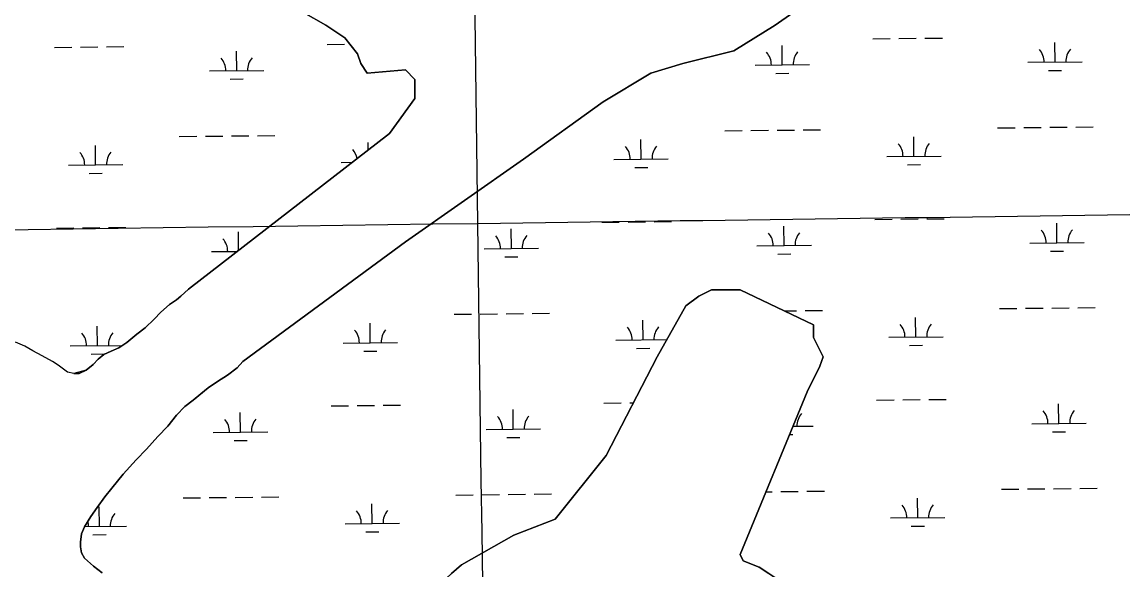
# Model space of a CAD drawing. Extents: x 3734862 to 3772949, y 391520 to 417239.
# Drawn here: x 3767194 to 3769220, y 408713 to 409722 of the extents above; entities that cross this region are included whole.
import ezdxf

# ---------------------------------------------------------------- set-up
doc = ezdxf.new("R2010")
doc.units = 0
for name, color, linetype in [('V-GRID-MAJR', 7, 'Continuous'), ('V-TOPO-SHOR', 7, 'Continuous'), ('V-WETL-SWMP', 7, 'Continuous')]:
    doc.layers.add(name, color=color, linetype=linetype)

msp = doc.modelspace()

# ---------------------------------------------------------------- linework, layer by layer
at = {"layer": 'V-GRID-MAJR'}
for points in [[(3768195.233, 397232.114), (3768114.148, 403291.314), (3768033.0500000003, 409351.577), (3767951.952, 415411.843), (3767951.938, 415412.9)], [(3738908.566, 408973.485), (3741556.258, 409006.89400000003), (3746851.637, 409074.29000000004), (3752147.005, 409142.456), (3757442.364, 409211.393), (3762737.7120000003, 409281.10000000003), (3768033.0500000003, 409351.577), (3770680.715, 409387.104)]]:
    msp.add_spline(points, degree=3, dxfattribs=at)
at = {"layer": 'V-TOPO-SHOR'}
for p, q in [((3768638.73, 409757.498), (3768580.0810000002, 409716.419)), ((3767753.1479999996, 409716.41500000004), (3767712.094, 409739.89)), ((3767788.3370000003, 409692.9409999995), (3767753.1479999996, 409716.41500000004)), ((3768580.0810000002, 409716.419), (3768503.838, 409669.469)), ((3767811.7940000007, 409663.5969999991), (3767788.3370000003, 409692.9409999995)), ((3767817.66, 409645.993), (3767811.7940000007, 409663.5969999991)), ((3768503.838, 409669.469), (3768410.003, 409645.995)), ((3767829.389, 409628.38599999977), (3767817.66, 409645.993)), ((3767899.7660000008, 409634.25599999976), (3767829.389, 409628.38599999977)), ((3767917.361, 409616.64900000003), (3767899.7660000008, 409634.25599999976)), ((3768410.003, 409645.995), (3768351.3540000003, 409628.39)), ((3767917.361, 409581.438), (3767917.361, 409616.64900000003)), ((3768351.3540000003, 409628.39), (3768263.383, 409575.5719999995)), ((3767870.443, 409516.8829999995), (3767917.361, 409581.438)), ((3768263.383, 409575.5719999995), (3768116.7620000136, 409469.9370000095)), ((3767500.4820000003, 409230.228), (3767870.443, 409516.8829999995)), ((3768116.7620000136, 409469.9370000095), (3767899.7660000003, 409317.352)), ((3767899.7660000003, 409317.352), (3767600.642, 409097.19)), ((3767486.7789999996, 409217.795), (3767500.4820000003, 409230.228)), ((3768439.326, 409217.578), (3768462.786, 409229.315)), ((3768462.786, 409229.315), (3768515.569, 409229.315)), ((3768515.569, 409229.315), (3768650.4590000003, 409164.7599999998)), ((3767465.65, 409202.2669999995), (3767478.558, 409210.8029999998)), ((3767478.558, 409210.803), (3767486.7789999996, 409217.795)), ((3768415.8659999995, 409199.971), (3768439.326, 409217.578)), ((3767437.457, 409175.453), (3767449.599, 409188.283)), ((3767449.599, 409188.283), (3767465.65, 409202.2669999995)), ((3768363.083000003, 409106.07400000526), (3768415.8659999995, 409199.971)), ((3767420.616, 409159.132), (3767437.457, 409175.453)), ((3767387.3510000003, 409132.336), (3767405.7460000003, 409147.481)), ((3767405.7460000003, 409147.481), (3767420.616, 409159.132)), ((3768650.4590000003, 409164.76), (3768650.4590000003, 409141.286)), ((3767372.4859999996, 409122.63699999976), (3767387.3510000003, 409132.336)), ((3768650.4590000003, 409141.286), (3768668.0530000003, 409106.074)), ((3767334.168, 409101.32300000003), (3767345.125, 409109.865)), ((3767345.125, 409109.865), (3767358.416, 409116.056)), ((3767358.416, 409116.056), (3767372.4859999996, 409122.6369999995)), ((3768269.248, 408924.147), (3768363.083000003, 409106.07400000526)), ((3768668.0530000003, 409106.074), (3768662.187, 409088.468)), ((3767312.6350000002, 409081.507), (3767325.5500000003, 409091.99)), ((3767325.5500000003, 409091.99), (3767334.168, 409101.32300000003)), ((3767590.453, 409085.525), (3767572.453, 409071.934)), ((3767600.642, 409097.19), (3767590.453, 409085.525)), ((3768662.187, 409088.468), (3768650.4590000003, 409064.994)), ((3767289.589, 409074.95900000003), (3767299.344, 409074.922)), ((3767299.344, 409074.922), (3767312.6350000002, 409081.507)), ((3767572.453, 409071.934), (3767554.0700000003, 409060.302)), ((3768650.4590000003, 409064.994), (3768638.73, 409041.517)), ((3767536.859, 409048.661), (3767523.551, 409037.786)), ((3767554.0700000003, 409060.302), (3767536.859, 409048.661)), ((3767509.46, 409026.13499999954), (3767494.201, 409014.48799999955)), ((3767523.551, 409037.786), (3767509.46, 409026.1349999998)), ((3768638.73, 409041.517), (3768515.569, 408742.219)), ((3767494.201, 409014.48799999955), (3767478.534, 408998.55)), ((3767478.534, 408998.55), (3767462.85, 408978.32)), ((3767462.85, 408978.32), (3767444.436, 408958.88300000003)), ((3767444.436, 408958.88300000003), (3767423.281, 408935.9409999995)), ((3767423.281, 408935.9409999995), (3767404.089, 408916.5049999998)), ((3768175.411, 408806.77400000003), (3768269.248, 408924.147)), ((3767404.089, 408916.505), (3767380.578, 408889.675)), ((3767380.578, 408889.675), (3767359.801, 408864.001)), ((3767359.801, 408864.001), (3767346.864, 408848.053)), ((3767346.864, 408848.053), (3767332.7450000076, 408828.6010000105)), ((3767332.7450000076, 408828.6010000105), (3767320.976999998, 408811.8669999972)), ((3767320.976999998, 408811.8669999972), (3767309.199, 408792.792)), ((3768099.1679999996, 408777.43200000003), (3768175.411, 408806.77400000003)), ((3767309.199, 408792.792), (3767303.688, 408779.93700000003)), ((3767303.688, 408779.93700000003), (3767301.677, 408764.728)), ((3767301.677, 408764.728), (3767302.037, 408755.754)), ((3768003.0470000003, 408722.66000000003), (3768099.1679999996, 408777.43200000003)), ((3767302.037, 408755.754), (3767303.555, 408744.824)), ((3767303.555, 408744.824), (3767309.369, 408735.047)), ((3768515.569, 408742.219), (3768521.435, 408730.48199999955)), ((3767309.369, 408735.047), (3767325.702, 408720.549)), ((3767325.702, 408720.549), (3767341.651, 408708.3919999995)), ((3767984.648, 408706.733), (3768003.0470000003, 408722.66000000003)), ((3768521.435, 408730.48199999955), (3768550.758, 408718.744)), ((3768550.758, 408718.744), (3768585.947, 408695.27))]:
    msp.add_line(p, q, dxfattribs=at)
for points in [[(3767500.4820000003, 409230.228), (3767486.779, 409217.795), (3767478.558, 409210.803), (3767465.65, 409202.267), (3767449.599, 409188.283), (3767437.457, 409175.453), (3767420.616, 409159.13), (3767405.7460000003, 409147.481), (3767387.3510000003, 409132.336), (3767372.486, 409122.637), (3767358.416, 409116.056), (3767345.127, 409109.865), (3767334.168, 409101.32300000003), (3767325.5500000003, 409091.99), (3767312.6350000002, 409081.507), (3767299.344, 409074.922), (3767289.589, 409074.95900000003)], [(3767289.589, 409074.95900000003), (3767278.284, 409077.734), (3767260.776, 409090.286), (3767250.657, 409096.95900000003), (3767231.578, 409107.565), (3767214.057, 409116.994), (3767199.262, 409125.635), (3767182.122, 409133.112)], [(3767341.651, 408708.392), (3767325.702, 408720.549), (3767309.369, 408735.047), (3767303.555, 408744.824), (3767302.035, 408755.754), (3767301.679, 408764.728), (3767303.688, 408779.93700000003), (3767309.199, 408792.792), (3767320.977, 408811.867), (3767332.745, 408828.599), (3767346.864, 408848.053), (3767359.801, 408864.001), (3767380.578, 408889.675), (3767404.089, 408916.505), (3767423.281, 408935.941), (3767444.436, 408958.88300000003), (3767462.85, 408978.32), (3767478.534, 408998.55), (3767494.201, 409014.488), (3767509.46, 409026.135), (3767523.551, 409037.786), (3767536.859, 409048.661), (3767554.0700000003, 409060.302), (3767572.453, 409071.936), (3767590.453, 409085.525), (3767600.642, 409097.19)], [(3768003.0470000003, 408722.66000000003), (3767984.648, 408706.733)]]:
    msp.add_lwpolyline(points, dxfattribs=at)
at = {"layer": 'V-WETL-SWMP'}
for p, q in [((3768807.6131883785, 409691.97781770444), (3768839.611401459, 409692.3158099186)), ((3768855.6105079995, 409692.484806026), (3768887.6087210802, 409692.8227982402)), ((3767253.9805926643, 409675.56923034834), (3767285.978799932, 409675.9072225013)), ((3767301.9779035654, 409676.0762185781), (3767333.976110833, 409676.4142107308)), ((3767349.9752144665, 409676.5832068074), (3767381.973421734, 409676.92119896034)), ((3767755.860474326, 409680.87051052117), (3767787.858681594, 409681.2085026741)), ((3768593.051600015, 409643.27884751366), (3768592.6713613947, 409679.2768385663)), ((3768759.6158687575, 409691.4708293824), (3768791.6140818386, 409691.80882159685)), ((3769094.931572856, 409648.5801286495), (3769094.5513342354, 409684.5781197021)), ((3767589.2962609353, 409632.67853872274), (3767588.9160029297, 409668.6765222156)), ((3767539.2990620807, 409632.15042598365), (3767639.2934597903, 409633.2066514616)), ((3768543.0543920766, 409642.75073467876), (3768643.0488079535, 409643.8069603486)), ((3769044.9343649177, 409648.0520158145), (3769144.928780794, 409649.1082414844)), ((3769083.0952280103, 409633.0232426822), (3769107.0938878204, 409633.27673684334)), ((3767577.459926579, 409617.1216560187), (3767601.458582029, 409617.37515013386)), ((3768581.215255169, 409627.72196154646), (3768605.2139149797, 409627.9754557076)), ((3767483.7265232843, 409511.48575084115), (3767515.7247305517, 409511.82374299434)), ((3767531.723834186, 409511.99273907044), (3767563.722041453, 409512.33073122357)), ((3767579.721145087, 409512.4997273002), (3767611.7193523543, 409512.8377194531)), ((3767627.718455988, 409513.0067155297), (3767659.7166632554, 409513.3447076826)), ((3768487.481778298, 409522.0860342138), (3768519.4799913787, 409522.42402642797)), ((3768535.479097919, 409522.5930225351), (3768567.4773109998, 409522.93101474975)), ((3768583.4764175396, 409523.10001085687), (3768615.4746306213, 409523.4380030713)), ((3768631.4737371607, 409523.6069991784), (3768663.4719502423, 409523.94499139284)), ((3768835.314330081, 409475.01530657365), (3768834.9340914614, 409511.01329762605)), ((3768989.3617511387, 409527.3873153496), (3769021.35996422, 409527.7253075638)), ((3769037.3590707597, 409527.8943036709), (3769069.357283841, 409528.23229588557)), ((3769085.3563903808, 409528.4012919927), (3769117.354603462, 409528.7392842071)), ((3769133.353710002, 409528.90828031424), (3769165.351923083, 409529.24627252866)), ((3767329.6791576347, 409459.1137530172), (3767329.2988996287, 409495.11173650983)), ((3767831.3249823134, 409486.57256647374), (3767831.178781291, 409500.4130166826)), ((3768333.4343572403, 409469.7140254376), (3768333.0541186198, 409505.71201649)), ((3768283.4371493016, 409469.1859126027), (3768383.431565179, 409470.2421382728)), ((3768785.3171221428, 409474.4871937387), (3768885.31153802, 409475.5434194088)), ((3767279.681958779, 409458.5856402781), (3767379.6763564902, 409459.6418657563)), ((3767781.561840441, 409463.88692045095), (3767802.329508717, 409464.106286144)), ((3768321.598012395, 409454.15713947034), (3768345.5966722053, 409454.41063363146)), ((3768823.477985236, 409459.4584206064), (3768847.4766450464, 409459.7119147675)), ((3767317.8428232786, 409443.5568703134), (3767341.841478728, 409443.81036442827)), ((3768261.249670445, 409353.5131128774), (3768293.247883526, 409353.8511050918)), ((3768309.246990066, 409354.0201011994), (3768341.245203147, 409354.3580934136)), ((3768357.244309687, 409354.52708952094), (3768389.242522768, 409354.86508173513)), ((3768763.1296432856, 409358.81439401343), (3768795.1278563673, 409359.15238622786)), ((3768811.126962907, 409359.32138233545), (3768843.125175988, 409359.65937454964)), ((3768859.124282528, 409359.828370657), (3768891.122495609, 409360.1663628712)), ((3769098.4453473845, 409315.9236932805), (3769098.065108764, 409351.9216843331)), ((3767257.4945463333, 409342.9128648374), (3767289.492753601, 409343.25085699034)), ((3767305.491857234, 409343.41985306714), (3767337.4900645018, 409343.75784521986)), ((3767353.489168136, 409343.92684129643), (3767385.487375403, 409344.2648334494)), ((3767592.791938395, 409301.75233186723), (3767592.429956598, 409336.02015670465)), ((3768094.685401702, 409305.3211310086), (3768094.305163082, 409341.31912206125)), ((3768596.5653745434, 409310.6224121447), (3768596.185135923, 409346.6204031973)), ((3768546.568166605, 409310.0942993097), (3768646.562582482, 409311.1505249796)), ((3769048.4481394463, 409315.39558044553), (3769148.442555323, 409316.4518061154)), ((3767542.813015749, 409299.49406047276), (3767590.5278429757, 409299.99806487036)), ((3768044.6881937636, 409304.7930181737), (3768144.682609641, 409305.8492438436)), ((3768082.8490568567, 409289.76424504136), (3768106.847716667, 409290.01773920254)), ((3768584.7290296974, 409295.0655261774), (3768608.727689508, 409295.31902033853)), ((3769086.609002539, 409300.3668073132), (3769110.607662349, 409300.62030147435)), ((3768133.1075388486, 409185.6492826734), (3768165.1057519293, 409185.9872748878)), ((3768596.580542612, 409190.544876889), (3768618.9884051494, 409190.7815677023)), ((3768634.9875116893, 409190.9505638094), (3768666.9857247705, 409191.28855602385)), ((3768992.8755256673, 409194.73087998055), (3769024.873738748, 409195.0688721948)), ((3769040.8728452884, 409195.23786830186), (3769072.871058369, 409195.5758605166)), ((3769088.8701649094, 409195.74485662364), (3769120.8683779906, 409196.0828488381)), ((3769136.8674845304, 409196.2518449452), (3769168.8656976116, 409196.58983715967)), ((3767835.068158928, 409131.7563089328), (3767834.6879203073, 409167.7542999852)), ((3767989.1155799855, 409184.12831770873), (3768021.1137930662, 409184.4663099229)), ((3768037.1128996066, 409184.63530603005), (3768069.1111126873, 409184.9732982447)), ((3768085.1102192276, 409185.1422943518), (3768117.1084323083, 409185.48028656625)), ((3768336.948131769, 409137.0575900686), (3768336.5678931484, 409173.05558112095)), ((3768838.8281046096, 409142.3588712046), (3768838.44786599, 409178.356862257)), ((3767333.1931113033, 409126.45738750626), (3767332.812853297, 409162.4553709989)), ((3767283.195912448, 409125.9292747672), (3767379.085057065, 409126.9421370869)), ((3767785.070950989, 409131.2281960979), (3767885.0653668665, 409132.284421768)), ((3768286.9509238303, 409136.52947723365), (3768380.7611614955, 409137.52038037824)), ((3768788.8308966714, 409141.8307583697), (3768888.825312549, 409142.8869840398)), ((3768826.9917597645, 409126.80198523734), (3768850.990419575, 409127.0554793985)), ((3767321.356776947, 409110.90050480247), (3767345.355432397, 409111.1539989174)), ((3767823.2318140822, 409116.1994229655), (3767847.2304738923, 409116.45291712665)), ((3768325.1117869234, 409121.50070410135), (3768349.1104467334, 409121.75419826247)), ((3768766.6434178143, 409026.1579586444), (3768798.641630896, 409026.49595085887)), ((3768814.6407374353, 409026.6649469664), (3768846.6389505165, 409027.00293918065)), ((3768862.6380570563, 409027.17193528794), (3768894.6362701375, 409027.50992750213)), ((3767596.31920339, 408967.3634145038), (3767595.9389647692, 409003.36140555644)), ((3767762.883472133, 409015.55539637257), (3767794.881685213, 409015.893388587)), ((3767810.880791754, 409016.0623846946), (3767842.879004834, 409016.4003769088)), ((3767858.878111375, 409016.56937301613), (3767890.8763244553, 409016.9073652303)), ((3768098.1991762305, 408972.6646956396), (3768097.818937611, 409008.66268669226)), ((3768264.7634449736, 409020.8566775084), (3768296.7616580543, 409021.1946697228)), ((3768312.7607645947, 409021.3636658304), (3768319.428044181, 409021.43409128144)), ((3769101.959121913, 408983.26725791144), (3769101.578883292, 409019.2652489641)), ((3769051.961913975, 408982.73914507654), (3769151.9563298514, 408983.7953707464)), ((3767546.3219954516, 408966.8353016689), (3767646.3164113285, 408967.89152733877)), ((3768048.2019682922, 408972.13658280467), (3768148.1963841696, 408973.19280847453)), ((3768612.632014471, 408978.09857076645), (3768650.0763570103, 408978.4940896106)), ((3769090.122777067, 408967.7103719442), (3769114.121436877, 408967.9638661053)), ((3767584.482858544, 408951.80652853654), (3767608.4815183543, 408952.06002269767)), ((3768086.3628313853, 408957.10780967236), (3768110.361491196, 408957.3613038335)), ((3768606.2541824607, 408962.599342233), (3768612.2414640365, 408962.66258496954)), ((3768996.389300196, 408862.07444461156), (3769028.3875132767, 408862.41243682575)), ((3769044.386619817, 408862.5814329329), (3769076.3848328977, 408862.9194251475)), ((3769092.383939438, 408863.08842125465), (3769124.3821525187, 408863.4264134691)), ((3769140.381259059, 408863.5954095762), (3769172.3794721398, 408863.9334017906)), ((3767490.749381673, 408846.1706012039), (3767522.7475947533, 408846.5085934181)), ((3767538.746701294, 408846.67758952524), (3767570.7449143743, 408847.0155817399)), ((3767586.744020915, 408847.184577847), (3767618.7422339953, 408847.52257006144)), ((3767634.741340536, 408847.69156616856), (3767666.7395536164, 408848.029558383)), ((3767992.629354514, 408851.47188233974), (3768024.6275675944, 408851.80987455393)), ((3768040.626674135, 408851.97887066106), (3768072.624887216, 408852.3168628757)), ((3768088.623993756, 408852.48585898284), (3768120.622206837, 408852.82385119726)), ((3768136.621313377, 408852.9928473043), (3768168.619526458, 408853.3308395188)), ((3768563.005116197, 408857.4966739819), (3768574.504860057, 408857.61814401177)), ((3768590.503966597, 408857.78714011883), (3768622.502179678, 408858.1251323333)), ((3768638.501286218, 408858.2941284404), (3768670.499499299, 408858.6321206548)), ((3768842.3418791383, 408809.7024358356), (3768841.961640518, 408845.700426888)), ((3767336.7019606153, 408793.79859242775), (3767336.321721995, 408829.79658348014)), ((3767838.5819334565, 408799.0998735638), (3767838.201694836, 408835.09786461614)), ((3768792.3446712, 408809.17432300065), (3768892.3390870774, 408810.23054867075)), ((3767309.6430041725, 408793.51277282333), (3767386.6991685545, 408794.3267052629)), ((3767788.584725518, 408798.57176072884), (3767888.579141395, 408799.62798639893)), ((3767826.745588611, 408783.54298759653), (3767850.744248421, 408783.79648175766)), ((3768830.5055342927, 408794.14554986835), (3768854.504194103, 408794.3990440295)), ((3767324.8656157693, 408778.2417064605), (3767348.86427558, 408778.4952006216))]:
    msp.add_line(p, q, dxfattribs=at)
for points in [[(3767600.6410000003, 409097.19), (3767899.7660000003, 409317.352), (3768116.7630000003, 409469.93700000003), (3768263.383, 409575.572), (3768351.3540000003, 409628.39), (3768410.002, 409645.995), (3768503.839, 409669.47000000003), (3768580.0810000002, 409716.419), (3768638.7290000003, 409757.499)], [(3767712.094, 409739.89), (3767753.147, 409716.416), (3767788.336, 409692.941), (3767811.795, 409663.598), (3767817.66, 409645.992), (3767829.389, 409628.386), (3767899.767, 409634.255), (3767917.361, 409616.64900000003), (3767917.361, 409581.43700000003), (3767870.443, 409516.882), (3767500.481, 409230.228), (3767486.778, 409217.795), (3767478.558, 409210.803), (3767465.65, 409202.268), (3767449.6, 409188.283), (3767437.4560000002, 409175.453), (3767420.617, 409159.13), (3767405.7460000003, 409147.481), (3767387.35, 409132.335), (3767372.487, 409122.637), (3767345.127, 409109.865), (3767334.169, 409101.32300000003), (3767325.5500000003, 409091.991), (3767312.6350000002, 409081.506), (3767289.59, 409074.96), (3767278.285, 409077.734), (3767260.775, 409090.286), (3767250.656, 409096.958), (3767231.578, 409107.565), (3767214.056, 409116.995), (3767199.262, 409125.635), (3767182.123, 409133.113)], [(3768621.1350000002, 408671.79600000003), (3768550.757, 408718.745), (3768521.434, 408730.482), (3768515.569, 408742.219), (3768638.7290000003, 409041.51900000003), (3768662.188, 409088.468), (3768668.0530000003, 409106.074), (3768650.4590000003, 409141.286), (3768650.4590000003, 409164.76), (3768515.569, 409229.315), (3768462.786, 409229.315), (3768439.327, 409217.578), (3768415.867, 409199.972), (3768363.0840000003, 409106.074), (3768269.248, 408924.146), (3768175.411, 408806.77400000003), (3768099.169, 408777.431), (3768003.046, 408722.66000000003), (3767971.338, 408695.078)], [(3767341.6520000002, 408708.392), (3767325.701, 408720.548), (3767309.369, 408735.04600000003), (3767303.554, 408744.82300000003), (3767302.035, 408755.753), (3767301.6780000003, 408764.728), (3767303.687, 408779.93700000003), (3767309.198, 408792.792), (3767320.9760000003, 408811.866), (3767332.744, 408828.599), (3767346.864, 408848.053), (3767380.577, 408889.674), (3767404.089, 408916.506), (3767423.281, 408935.942), (3767444.437, 408958.882), (3767462.849, 408978.321), (3767478.5330000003, 408998.55), (3767494.2, 409014.488), (3767509.461, 409026.135), (3767536.859, 409048.661), (3767554.0700000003, 409060.30100000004), (3767572.452, 409071.936), (3767590.452, 409085.52400000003), (3767600.6410000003, 409097.19)]]:
    msp.add_lwpolyline(points, dxfattribs=at)
for centre, radius, start, end in [((3769039.6867066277, 409648.4714152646), 35.24628790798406, 359.8333639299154, 41.37702226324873), ((3769150.1664091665, 409649.63839540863), 35.24628790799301, 139.8333609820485, 181.37701931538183), ((3767534.0514044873, 409632.5698253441), 35.246287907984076, 359.83336395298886, 41.377022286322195), ((3767644.5310869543, 409633.7368052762), 35.246287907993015, 139.833360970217, 181.37701930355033), ((3768537.8067337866, 409643.1701341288), 35.24628790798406, 359.8333639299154, 41.37702226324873), ((3768648.286436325, 409644.3371142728), 35.24628790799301, 139.8333609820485, 181.37701931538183), ((3768278.1894910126, 409469.6053120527), 35.24628790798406, 359.8333639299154, 41.37702226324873), ((3768388.669193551, 409470.77229219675), 35.24628790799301, 139.8333609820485, 181.37701931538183), ((3768780.0694638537, 409474.90659318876), 35.24628790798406, 359.8333639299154, 41.37702226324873), ((3768890.549166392, 409476.0735733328), 35.24628790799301, 139.8333609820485, 181.37701931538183), ((3767274.434301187, 409459.00503963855), 35.246287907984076, 359.83336395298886, 41.377022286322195), ((3767384.9139836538, 409460.1720195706), 35.246287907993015, 139.833360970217, 181.37701930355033), ((3767776.314182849, 409464.3063198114), 35.246287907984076, 10.603849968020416, 41.3770222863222), ((3768039.4405354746, 409305.2124176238), 35.24628790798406, 359.8333639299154, 41.37702226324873), ((3768149.9202380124, 409306.37939776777), 35.24628790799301, 139.8333609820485, 181.37701931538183), ((3768541.320508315, 409310.5136987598), 35.24628790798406, 359.8333639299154, 41.37702226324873), ((3768651.8002108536, 409311.6806789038), 35.24628790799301, 139.8333609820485, 181.37701931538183), ((3769043.2004811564, 409315.8149798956), 35.24628790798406, 359.8333639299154, 41.37702226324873), ((3769153.6801836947, 409316.98196003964), 35.24628790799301, 139.8333609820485, 181.37701931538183), ((3767537.5653581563, 409299.91345983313), 35.246287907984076, 359.83336395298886, 41.377022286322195), ((3767648.045040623, 409301.08043976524), 35.246287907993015, 139.833360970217, 140.55231475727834), ((3768783.5832383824, 409142.25015781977), 35.24628790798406, 359.8333639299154, 41.37702226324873), ((3768894.0629409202, 409143.41713796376), 35.24628790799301, 139.8333609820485, 181.37701931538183), ((3767277.948254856, 409126.3486741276), 35.246287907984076, 359.83336395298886, 41.377022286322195), ((3767388.4279373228, 409127.51565405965), 35.246287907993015, 139.833360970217, 181.37701930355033), ((3767779.8232927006, 409131.6475955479), 35.24628790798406, 359.8333639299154, 41.37702226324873), ((3767890.3029952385, 409132.81457569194), 35.24628790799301, 139.8333609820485, 181.37701931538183), ((3768281.7032655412, 409136.9488766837), 35.24628790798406, 359.8333639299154, 41.37702226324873), ((3768392.1829680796, 409138.11585682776), 35.24628790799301, 139.8333609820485, 181.37701931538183), ((3769046.714255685, 408983.1585445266), 35.24628790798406, 359.8333639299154, 41.37702226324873), ((3769157.1939582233, 408984.3255246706), 35.24628790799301, 139.8333609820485, 181.37701931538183), ((3767541.074337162, 408967.254701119), 35.24628790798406, 359.8333639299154, 41.37702226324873), ((3767651.5540397, 408968.42168126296), 35.24628790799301, 139.8333609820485, 181.37701931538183), ((3768042.9543100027, 408972.55598225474), 35.24628790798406, 359.8333639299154, 41.37702226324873), ((3768153.434012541, 408973.7229623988), 35.24628790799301, 139.8333609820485, 181.37701931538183), ((3768655.313985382, 408979.02424353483), 35.24628790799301, 139.8333609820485, 181.37701931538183), ((3767783.3370672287, 408798.9911601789), 35.24628790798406, 359.8333639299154, 41.37702226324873), ((3767893.816769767, 408800.15814032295), 35.24628790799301, 139.8333609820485, 181.37701931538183), ((3768787.097012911, 408809.5937224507), 35.24628790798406, 359.8333639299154, 41.37702226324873), ((3768897.576715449, 408810.76070259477), 35.24628790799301, 139.8333609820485, 181.37701931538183), ((3767281.457094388, 408793.68987904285), 35.24628790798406, 359.8333639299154, 15.222034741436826), ((3767391.9367969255, 408794.8568591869), 35.24628790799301, 139.8333609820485, 181.37701931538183)]:
    msp.add_arc(centre, radius, start, end, dxfattribs=at)

doc.saveas('drawing.dxf')
